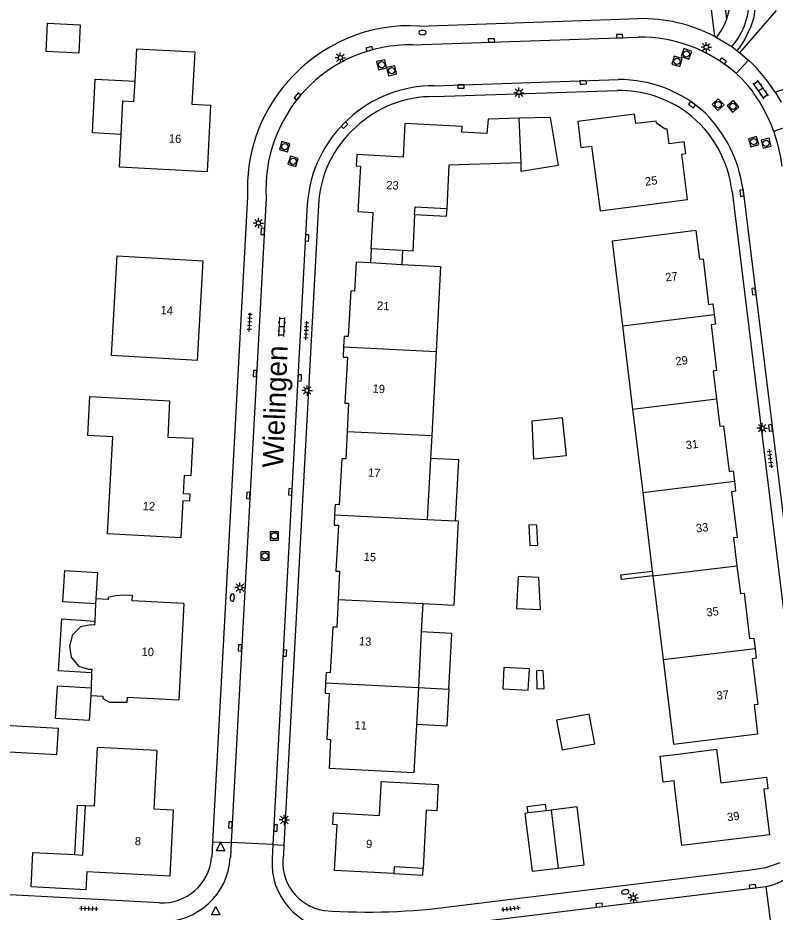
# Model space of a CAD drawing. Extents: x 131000 to 133013, y 393000 to 396501.
# Drawn here: x 131122.3 to 131213.2, y 395984.8 to 396092.1 of the extents above; entities that cross this region are included whole.
import ezdxf

# ---------------------------------------------------------------- set-up
doc = ezdxf.new("R2010")
doc.units = 0
for name, color, linetype in [('gg-anno-huisnummerreeks BGT', 7, 'Continuous'), ('gg-anno-openbare ruimte label', 7, 'Continuous'), ('gg-bbg-bijgebouw', 7, 'Continuous'), ('gg-bbg-gedigitaliseerde bebouwing', 7, 'Continuous'), ('gg-bbg-gedigitaliseerde bijgebouw', 7, 'Continuous'), ('gg-bbg-hoofdgebouw', 7, 'Continuous'), ('gg-bbg-luifel en loopbrug', 7, 'Continuous'), ('gg-bbg-tussenscheiding', 7, 'Continuous'), ('gg-knt-verharding', 7, 'Continuous'), ('gt-grn-groengrens', 7, 'Continuous'), ('gt-grn-vlakafsluiter', 7, 'Continuous'), ('gt-grn-weggrens', 7, 'Continuous'), ('gt-symb-brandkraan', 7, 'Continuous'), ('gt-symb-klinker verharding', 7, 'Continuous'), ('gt-symb-kolk', 7, 'Continuous'), ('gt-symb-lichtmast', 7, 'Continuous'), ('gt-symb-rioolschacht', 7, 'Continuous'), ('gt-symb-tegel verharding', 7, 'Continuous'), ('gt-symb-waterafsluiter', 7, 'Continuous')]:
    doc.layers.add(name, color=color, linetype=linetype)

# ---------------------------------------------------------------- blocks, each defined once
blk = doc.blocks.new('gt0-RS')
at = {"layer": 'gt-symb-rioolschacht'}
blk.add_lwpolyline([(-0.5, -0.5), (0.5, -0.5), (0.5, 0.5), (-0.5, 0.5)], close=True, dxfattribs=at)
blk.add_circle((0, 0), 0.375, dxfattribs=at)
blk = doc.blocks.new('gt0-KOLK')
at = {"layer": 'gt-symb-kolk'}
blk.add_lwpolyline([(0, 0), (0.37, 0), (0.37, 0.4), (-0.38, 0.4), (-0.38, 0), (0, 0)], dxfattribs=at)
blk = doc.blocks.new('gt0-KL1')
at = {"layer": 'gt-symb-klinker verharding'}
for p, q in [((-1.15, 0.3), (1.15, 0.3)), ((-1, -0.3), (-1, 0.3)), ((-0.5, 0.3), (-0.5, 0.45)), ((0, -0.3), (0, 0.3)), ((0.5, 0.3), (0.5, 0.45)), ((1, -0.3), (1, 0.3)), ((-1.15, -0.3), (1.15, -0.3)), ((-0.5, -0.45), (-0.5, -0.3)), ((0.5, -0.45), (0.5, -0.3))]:
    blk.add_line(p, q, dxfattribs=at)
blk = doc.blocks.new('gt0-LMAST')
at = {"layer": 'gt-symb-lichtmast'}
for p, q in [((-0.18, 0.17), (-0.45, 0.44)), ((-0.01, 0.25), (-0.01, 0.62)), ((0.17, 0.17), (0.44, 0.44)), ((-0.26, 0), (-0.63, 0)), ((-0.18, -0.18), (-0.45, -0.45)), ((-0.01, -0.25), (-0.01, -0.63)), ((0.44, -0.45), (0.17, -0.18)), ((0.24, 0), (0.62, 0))]:
    blk.add_line(p, q, dxfattribs=at)
blk.add_circle((-0.01, 0), 0.25, dxfattribs=at)
blk = doc.blocks.new('gt0-TEG1')
at = {"layer": 'gt-symb-tegel verharding'}
for p, q in [((-1.12, 0), (1.12, 0)), ((-0.9, -0.25), (-0.9, 0.25)), ((-0.45, -0.25), (-0.45, 0.25)), ((0, -0.25), (0, 0.25)), ((0.45, -0.25), (0.45, 0.25)), ((0.9, -0.25), (0.9, 0.25))]:
    blk.add_line(p, q, dxfattribs=at)
blk = doc.blocks.new('gt0-BR')
at = {"layer": 'gt-symb-brandkraan'}
for centre, radius, start, end in [((-0.24, 0), 0.206, 107.5669, 252.4331), ((0.6, -2.66), 3, 106.892, 107.5669), ((0, -0.69), 0.938, 73.108, 106.892), ((-0.6, -2.66), 3, 72.4331, 73.108), ((0.24, 0), 0.206, 287.567, 72.4331), ((0.6, 2.66), 3, 252.4331, 253.108), ((0, 0.69), 0.938, 253.108, 286.8921), ((-0.6, 2.66), 3, 286.8921, 287.567)]:
    blk.add_arc(centre, radius, start, end, dxfattribs=at)
blk = doc.blocks.new('gt0-WAFSL')
at = {"layer": 'gt-symb-waterafsluiter'}
for p, q in [((-0.5, -0.33), (0, 0.67)), ((0, 0.67), (0.5, -0.33)), ((0.5, -0.33), (-0.5, -0.33))]:
    blk.add_line(p, q, dxfattribs=at)

msp = doc.modelspace()

# ---------------------------------------------------------------- linework, layer by layer
at = {"layer": 'gg-bbg-bijgebouw'}
for p, q in [((131186.22, 396080.16), (131182.48, 396080.06)), ((131185.71, 395996.93), (131183.55, 395996.67)), ((131186.32, 395997.01), (131185.71, 395996.93))]:
    msp.add_line(p, q, dxfattribs=at)
for points in [[(131187.18, 395990.06), (131190.28, 395990.44), (131189.43, 395997.39), (131186.32, 395997.01)], [(131183.55, 395996.67), (131183.17, 395996.62), (131184.03, 395989.67), (131187.18, 395990.06)]]:
    msp.add_lwpolyline(points, dxfattribs=at)
at = {"layer": 'gg-bbg-gedigitaliseerde bebouwing'}
for p, q in [((131169.95, 396068.45), (131169.72, 396064.12)), ((131173.07, 396062.25), (131172.53, 396052.06)), ((131194.87, 396055.16), (131196.09, 396045.13)), ((131172.53, 396052.06), (131172, 396041.97)), ((131196.09, 396045.13), (131197.31, 396035.14)), ((131172, 396041.97), (131171.86, 396039.23)), ((131171.86, 396039.23), (131171.47, 396031.9)), ((131197.31, 396035.14), (131198.46, 396025.71)), ((131171.47, 396031.9), (131174.86, 396031.72)), ((131198.46, 396025.71), (131198.54, 396025.12)), ((131198.54, 396025.12), (131199.76, 396015.08)), ((131131.67, 396021.79), (131131.57, 396019.71)), ((131131.7, 396022.36), (131131.67, 396021.79)), ((131170.93, 396021.8), (131170.75, 396018.41)), ((131170.75, 396018.41), (131170.4, 396011.71)), ((131131.2, 396013.48), (131131.13, 396011.69)), ((131131.13, 396011.69), (131131.1, 396010.77)), ((131170.4, 396011.71), (131170.17, 396007.3)), ((131170.17, 396007.3), (131169.86, 396001.48)), ((131169.86, 396001.48), (131159.69, 396002.01))]:
    msp.add_line(p, q, dxfattribs=at)
for points in [[(131136.4, 396084.51), (131136.6, 396088.4), (131143.56, 396088.03)], [(131134.74, 396078.13), (131134.95, 396082.16), (131136.27, 396082.09), (131136.4, 396084.51)], [(131145.04, 396073.65), (131134.53, 396074.2), (131134.74, 396078.13)], [(131189.9, 396076.55), (131191.17, 396076.7), (131192.19, 396068.96), (131202.67, 396070.29)], [(131182.72, 396074.72), (131174.07, 396074.44), (131173.8, 396069.24)], [(131169.95, 396068.45), (131170, 396069.44), (131173.8, 396069.24)], [(131203.69, 396066.6), (131193.63, 396065.32), (131194.87, 396055.16)], [(131143.9, 396051), (131133.58, 396051.59), (131134.24, 396063.54), (131144.59, 396062.96)], [(131133.11, 396030.17), (131133.75, 396041.82), (131130.76, 396041.98), (131131, 396046.65), (131140.55, 396046.16)], [(131170.93, 396021.8), (131174.68, 396021.61), (131175.21, 396031.7), (131174.86, 396031.72)], [(131142.27, 396021.82), (131136.06, 396022.13), (131136.09, 396022.77), (131135.07, 396022.82), (131134.07, 396022.73), (131133.19, 396022.55), (131133.16, 396022.29), (131131.7, 396022.36)], [(131131.57, 396019.71), (131131.54, 396019.22), (131131.12, 396019.26), (131129.88, 396019.01), (131128.92, 396018.04), (131128.54, 396016.71), (131128.76, 396015.35), (131129.63, 396014.3), (131130.83, 396013.91), (131131.21, 396013.92), (131131.2, 396013.48)], [(131199.76, 396015.08), (131201, 396004.92), (131211.09, 396006.18)], [(131131.1, 396010.77), (131132.54, 396010.68), (131132.53, 396010.4), (131133.32, 396009.95), (131135.45, 396009.95), (131135.48, 396010.57), (131141.67, 396010.25)], [(131130.45, 395997.57), (131131.53, 395997.52), (131131.9, 396004.53)], [(131129.17, 395991.67), (131130.14, 395991.61), (131130.45, 395997.57)], [(131130.63, 395989.59), (131130.51, 395987.45), (131123.94, 395987.8), (131124.16, 395991.93), (131129.17, 395991.67)], [(131170.96, 395990.02), (131167.49, 395990.2), (131167.45, 395989.39)]]:
    msp.add_lwpolyline(points, dxfattribs=at)
at = {"layer": 'gg-bbg-gedigitaliseerde bijgebouw'}
for points in [[(131125.74, 396088.06), (131125.9, 396091.47), (131129.82, 396091.28), (131129.65, 396087.87), (131125.74, 396088.06)], [(131186.22, 396080.16), (131187.15, 396074.39), (131182.74, 396073.69), (131182.72, 396074.72)], [(131184.06, 396043.72), (131187.64, 396044.14), (131188.14, 396039.54), (131184.26, 396039.12), (131184.06, 396043.72)], [(131182.18, 396021.21), (131185.06, 396021.09), (131184.83, 396024.93), (131182.35, 396025.04), (131182.18, 396021.21)], [(131180.66, 396014.13), (131180.53, 396011.55), (131183.57, 396011.39), (131183.71, 396013.97), (131180.66, 396014.13)], [(131186.96, 396007.8), (131187.64, 396004.24), (131191.55, 396004.98), (131190.87, 396008.54), (131186.96, 396007.8)], [(131127.21, 396006.82), (131116.42, 396007.4), (131116.25, 396004.28), (131127.04, 396003.7), (131127.21, 396006.82)]]:
    msp.add_lwpolyline(points, dxfattribs=at)
at = {"layer": 'gg-bbg-hoofdgebouw'}
for p, q in [((131182.48, 396080.06), (131178.75, 396079.96)), ((131168.5, 396064.18), (131164.73, 396064.38)), ((131169.72, 396064.12), (131168.5, 396064.18)), ((131143.9, 396051), (131144.59, 396062.96)), ((131162.94, 396062.83), (131164.64, 396062.73)), ((131164.64, 396062.73), (131168.41, 396062.52)), ((131168.41, 396062.52), (131173.07, 396062.25)), ((131141.9, 396029.69), (131133.11, 396030.17)), ((131142.27, 396021.82), (131141.67, 396010.25)), ((131139.01, 396004.15), (131131.9, 396004.53))]:
    msp.add_line(p, q, dxfattribs=at)
for points in [[(131143.56, 396088.03), (131143.23, 396081.74), (131145.46, 396081.62), (131145.04, 396073.65)], [(131178.75, 396079.96), (131178.61, 396078.24), (131175.59, 396078.4), (131175.63, 396079.08), (131168.78, 396079.45)], [(131202.67, 396070.29), (131201.99, 396075.77), (131202.47, 396075.84), (131202.3, 396077.22), (131200.47, 396077), (131200.26, 396078.79), (131199.99, 396078.75), (131198.97, 396079.47), (131198.93, 396079.73), (131196.47, 396079.45), (131196.31, 396080.54), (131189.51, 396079.69), (131189.9, 396076.55)], [(131168.78, 396079.45), (131168.56, 396075.41), (131163.03, 396075.71), (131162.95, 396074.34), (131163.44, 396074.32), (131163.15, 396068.81)], [(131164.73, 396064.38), (131164.96, 396068.72), (131163.15, 396068.81)], [(131203.69, 396066.6), (131204.12, 396063.14), (131204.57, 396063.19), (131205.22, 396057.7), (131205.73, 396057.77), (131205.88, 396056.52)], [(131162.94, 396062.83), (131162.74, 396059.32), (131162.31, 396059.34), (131161.99, 396053.85), (131161.49, 396053.87), (131161.43, 396052.61)], [(131205.88, 396056.52), (131206.03, 396055.33), (131205.54, 396055.27), (131206.18, 396049.79), (131205.76, 396049.72), (131206.16, 396046.39)], [(131161.43, 396052.61), (131161.38, 396051.4), (131161.89, 396051.39), (131161.58, 396045.88), (131162.03, 396045.85), (131161.85, 396042.47)], [(131206.16, 396046.39), (131206.56, 396043.08), (131207, 396043.14), (131207.69, 396037.67), (131208.17, 396037.73), (131208.32, 396036.49)], [(131140.55, 396046.16), (131140.33, 396041.79), (131143.32, 396041.64), (131143.09, 396037.15), (131142.29, 396037.19), (131142.18, 396035.03), (131142.98, 396034.99), (131142.93, 396034.1), (131142.15, 396034.13), (131141.9, 396029.69)], [(131161.85, 396042.47), (131161.68, 396039.16), (131161.23, 396039.17), (131160.91, 396033.66), (131160.41, 396033.69), (131160.35, 396032.46)], [(131208.32, 396036.49), (131208.46, 396035.28), (131207.98, 396035.22), (131208.65, 396029.74), (131208.2, 396029.68), (131208.62, 396026.34)], [(131160.35, 396032.46), (131160.29, 396031.23), (131160.81, 396031.22), (131160.51, 396025.7), (131160.95, 396025.68), (131160.78, 396022.3)], [(131208.62, 396026.34), (131209.03, 396023.03), (131209.47, 396023.07), (131210.14, 396017.62), (131210.64, 396017.67), (131210.8, 396016.42)], [(131160.78, 396022.3), (131160.61, 396018.99), (131160.15, 396018.99), (131159.83, 396013.49), (131159.33, 396013.51), (131159.27, 396012.27)], [(131210.8, 396016.42), (131210.94, 396015.24), (131210.46, 396015.16), (131211.11, 396009.69), (131210.67, 396009.63), (131211.09, 396006.18)], [(131159.27, 396012.27), (131159.22, 396011.06), (131159.71, 396011.02), (131159.42, 396005.53), (131159.87, 396005.5), (131159.69, 396002.01)], [(131139.01, 396004.15), (131138.65, 395997.18), (131140.97, 395997.06), (131140.57, 395989.07), (131130.63, 395989.59)], [(131201.13, 396000), (131201.07, 396000.52), (131199.77, 396000.36), (131199.4, 396003.49), (131201.23, 396003.67), (131206.18, 396004.31), (131206.7, 396000.3), (131212.18, 396000.96), (131212.29, 396000), (131212.33, 395999.58), (131211.83, 395999.52), (131212.52, 395994.05), (131202, 395992.78), (131201.13, 396000)], [(131165.92, 396000), (131165.94, 396000.43), (131172.77, 396000.1), (131172.61, 395996.94), (131171.32, 395997.01), (131170.96, 395990.02)], [(131167.45, 395989.39), (131160.33, 395989.75), (131160.64, 395995.26), (131160.12, 395995.29), (131160.2, 395996.67), (131165.74, 395996.36), (131165.92, 396000)]]:
    msp.add_lwpolyline(points, dxfattribs=at)
at = {"layer": 'gg-bbg-luifel en loopbrug'}
for p, q in [((131164.73, 396064.38), (131164.64, 396062.73)), ((131168.5, 396064.18), (131168.41, 396062.52)), ((131170.4, 396011.71), (131174.07, 396011.52))]:
    msp.add_line(p, q, dxfattribs=at)
for points in [[(131134.74, 396078.13), (131131.29, 396078.31), (131131.63, 396084.76), (131136.4, 396084.51)], [(131173.8, 396069.24), (131173.75, 396068.25), (131169.95, 396068.45)], [(131174.86, 396031.72), (131175.24, 396039.05), (131171.86, 396039.23)], [(131184.61, 396031.21), (131183.65, 396031.26), (131183.76, 396028.79), (131184.72, 396028.83), (131184.61, 396031.21)], [(131131.67, 396021.79), (131127.75, 396022.03), (131127.99, 396025.76), (131131.9, 396025.52), (131131.7, 396022.36)], [(131198.54, 396025.12), (131194.77, 396024.68), (131194.7, 396025.27), (131198.46, 396025.71)], [(131131.2, 396013.48), (131127.23, 396013.73), (131127.62, 396019.96), (131131.57, 396019.71)], [(131174.07, 396011.52), (131174.42, 396018.21), (131170.75, 396018.41)], [(131185.38, 396013.75), (131184.58, 396013.73), (131184.62, 396011.58), (131185.48, 396011.6), (131185.38, 396013.75)], [(131131.1, 396010.77), (131130.91, 396007.76), (131126.88, 396008.01), (131127.12, 396011.94), (131131.13, 396011.69)], [(131174.07, 396011.52), (131173.83, 396007.1), (131170.17, 396007.3)], [(131129.17, 395991.67), (131129.49, 395997.62), (131130.45, 395997.57)], [(131183.55, 395996.67), (131183.46, 395997.46), (131185.62, 395997.73), (131185.71, 395996.93)], [(131167.45, 395989.39), (131170.92, 395989.22), (131170.96, 395990.02)]]:
    msp.add_lwpolyline(points, dxfattribs=at)
at = {"layer": 'gg-bbg-tussenscheiding'}
for p, q in [((131182.72, 396074.72), (131182.48, 396080.06)), ((131194.87, 396055.16), (131205.88, 396056.52)), ((131161.43, 396052.61), (131172.53, 396052.06)), ((131196.09, 396045.13), (131206.16, 396046.39)), ((131161.85, 396042.47), (131172, 396041.97)), ((131197.31, 396035.14), (131208.32, 396036.49)), ((131160.35, 396032.46), (131171.47, 396031.9)), ((131198.54, 396025.12), (131208.62, 396026.34)), ((131160.78, 396022.3), (131170.93, 396021.8)), ((131199.76, 396015.08), (131210.8, 396016.42)), ((131159.27, 396012.27), (131170.4, 396011.71)), ((131186.32, 395997.01), (131187.18, 395990.06))]:
    msp.add_line(p, q, dxfattribs=at)
at = {"layer": 'gg-knt-verharding'}
for p, q in [((131208.96, 396087.92), (131213.36, 396093.01)), ((131170.55, 396091.13), (131196.79, 396092.02)), ((131169.71, 396088.87), (131196.78, 396089.79)), ((131205.92, 396089.9), (131206.16, 396089.77)), ((131206.16, 396089.77), (131208.02, 396088.67)), ((131213.19, 396083.18), (131231.14, 396089.57)), ((131208.02, 396088.67), (131208.6, 396088.2)), ((131208.6, 396088.2), (131208.96, 396087.92)), ((131210.02, 396087.02), (131208.52, 396085.43)), ((131208.96, 396087.92), (131210.02, 396087.02)), ((131172.28, 396083.96), (131194.41, 396084.71)), ((131172.32, 396082.66), (131194.24, 396083.39)), ((131213.19, 396083.18), (131213.94, 396082)), ((131213.02, 396078.5), (131215.19, 396079.22)), ((131209.33, 396071.65), (131218.49, 395996.89)), ((131149.91, 396070.61), (131145.7, 395993.22)), ((131152.13, 396070.51), (131147.94, 395993.11)), ((131157.07, 396069.73), (131152.95, 395992.88)), ((131158.41, 396069.62), (131154.26, 395992.82)), ((131145.7, 395993.22), (131145.6, 395991.31)), ((131147.94, 395993.11), (131147.84, 395991.31)), ((131152.95, 395992.88), (131147.94, 395993.11)), ((131152.95, 395992.88), (131152.86, 395991.16)), ((131154.26, 395992.82), (131154.2, 395991.64)), ((131139.35, 395985.86), (131114.36, 395987.21)), ((131174.89, 395983.27), (131212.1, 395987.83)), ((131212.1, 395987.83), (131212.15, 395987.84)), ((131212.1, 395987.83), (131212.74, 395982.86))]:
    msp.add_line(p, q, dxfattribs=at)
for points in [[(131209.94, 396084), (131209.27, 396084.72), (131208.52, 396085.43)], [(131208.04, 396071.25), (131217.14, 395997.18), (131217.17, 395996.71)], [(131174.71, 395985.47), (131210.29, 395989.85), (131212.08, 395990.13), (131213.79, 395990.72)]]:
    msp.add_lwpolyline(points, dxfattribs=at)
for centre, radius, start, end in [((131200.12, 396094.61), 7.74, 340.1306, 6.3678), ((131201.33, 396094.34), 8.77, 319.6824, 3.236), ((131197.27, 396073.36), 18.66, 62.3574, 91.461), ((131200.13, 396094.6), 7.73, 321.2997, 340.1647), ((131169.39, 396071.77), 19.4, 86.5825, 139.338), ((131197.07, 396072.58), 17.21, 48.2843, 90.9687), ((131169.32, 396071.77), 17.1, 88.7063, 137.2209), ((131197.88, 396073.75), 17.98, 31.6201, 47.5586), ((131169.18, 396071.67), 19.3, 138.7095, 183.162), ((131172.2, 396068.98), 14.98, 89.6779, 132.6326), ((131194.46, 396069.38), 15.33, 47.2028, 90.1609), ((131194.73, 396071.85), 19.47, 19.9759, 38.6238), ((131169.48, 396071.53), 17.38, 137.0046, 183.3797), ((131194.48, 396069.57), 13.82, 53.6908, 90.977), ((131172.11, 396069.24), 13.42, 89.1197, 133.3331), ((131194.2, 396069.64), 13.93, 6.6296, 52.608), ((131193.24, 396069.26), 16.26, 8.4566, 44.3565), ((131172.14, 396068.77), 15.1, 131.9098, 176.3339), ((131171.73, 396069.01), 13.34, 131.4612, 177.3601), ((131194.69, 396071.85), 19.51, 7.2328, 19.9454), ((131210.29, 395995.89), 8.26, 283.0418, 6.9564), ((131159.97, 395990.73), 5.84, 171.042, 261.1228), ((131139.61, 395991.87), 6.01, 267.4862, 354.6802), ((131139.7, 395991.79), 8.15, 268.5229, 356.5936), ((131160.89, 395990.63), 8.05, 176.2311, 265.5681), ((131164.43, 396060.57), 75.8, 265.941, 277.7878)]:
    msp.add_arc(centre, radius, start, end, dxfattribs=at)
at = {"layer": 'gt-grn-groengrens'}
for points in [[(131204.25, 396148.57), (131210.78, 396095.42), (131210.8, 396093.62), (131210.65, 396092.14), (131210.28, 396091.09), (131209.51, 396089.46), (131208.87, 396088.51), (131208.6, 396088.2)], [(131207.4, 396091.98), (131203.21, 396125.39), (131204.17, 396125.51)]]:
    msp.add_lwpolyline(points, dxfattribs=at)
at = {"layer": 'gt-grn-vlakafsluiter'}
msp.add_lwpolyline([(131203.12, 396114.14), (131203.06, 396112.94), (131205.92, 396089.9)], dxfattribs=at)
at = {"layer": 'gt-grn-weggrens'}
for p, q in [((131145.7, 395993.22), (131147.94, 395993.11)), ((131152.95, 395992.88), (131154.26, 395992.82))]:
    msp.add_line(p, q, dxfattribs=at)

# ---------------------------------------------------------------- block references
at = {"layer": 'gt-symb-brandkraan'}
msp.add_blockref('gt0-BR', (131170.88, 396090.34), dxfattribs=at)
for p, rotation in [((131148.07, 396022.52), 87.30638896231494), ((131195.21, 395987.19), 7.068140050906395)]:
    msp.add_blockref('gt0-BR', p, dxfattribs=dict(at, rotation=rotation))
at = {"layer": 'gt-symb-klinker verharding'}
for p, rotation in [((131211.48, 396083.51), 124.73862528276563), ((131154.01, 396055.02), 86.9059419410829)]:
    msp.add_blockref('gt0-KL1', p, dxfattribs=dict(at, rotation=rotation))
at = {"layer": 'gt-symb-kolk'}
for p, rotation in [((131179.18, 396089.19), 1.9492541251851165), ((131194.54, 396089.72), 1.9492541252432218), ((131164.58, 396088.2), 15.843082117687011), ((131206.83, 396086.76), -35.39110751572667), ((131175.52, 396083.67), 1.9492541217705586), ((131190.18, 396084.17), 1.9492541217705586), ((131156.04, 396082.56), 49.98904227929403), ((131203.12, 396081.53), -35.26443024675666), ((131161.69, 396079.1), 45), ((131209.39, 396071.11), 97.0681400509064), ((131151.92, 396066.47), 86.90594194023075), ((131157.25, 396065.69), 86.9059419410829), ((131210.44, 396059.24), -82.93185994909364), ((131150.99, 396049.41), 86.9059419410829), ((131156.36, 396048.89), 86.9059419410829), ((131212.45, 396042.85), -82.35613021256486), ((131155.23, 396035.21), 86.9059419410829), ((131150.18, 396034.77), 86.9059419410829), ((131149.19, 396016.47), 86.90594194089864), ((131154.59, 396015.86), 86.9059419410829), ((131148.05, 395995.23), 86.9059419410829), ((131153.46, 395994.86), 86.9059419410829), ((131210.51, 395987.64), 7.068140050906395), ((131192.12, 395985.39), 7.068140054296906)]:
    msp.add_blockref('gt0-KOLK', p, dxfattribs=dict(at, rotation=rotation))
at = {"layer": 'gt-symb-lichtmast'}
for p in [(131204.94, 396088.59), (131161.04, 396087.33), (131182.47, 396083.13), (131151.21, 396067.48), (131157.06, 396047.38), (131211.65, 396042.85), (131149, 396023.72), (131154.32, 395995.83), (131196.2, 395986.48)]:
    msp.add_blockref('gt0-LMAST', p, dxfattribs=at)
at = {"layer": 'gt-symb-rioolschacht'}
for p, rotation in [((131202.55, 396087.78), -19.141373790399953), ((131165.99, 396086.48), 12.88297947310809), ((131201.42, 396086.9), -17.22069937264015), ((131167.18, 396085.77), 12.479071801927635), ((131206.36, 396081.68), -46.539402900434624), ((131208.14, 396081.48), -49.74681473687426), ((131210.62, 396077.24), 16.98473253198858), ((131212.11, 396077.06), 103.93901436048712), ((131154.37, 396076.64), -16.677293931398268), ((131155.37, 396074.9), -16.732160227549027)]:
    msp.add_blockref('gt0-RS', p, dxfattribs=dict(at, rotation=rotation))
for p in [(131153.13, 396029.93), (131152, 396027.5)]:
    msp.add_blockref('gt0-RS', p, dxfattribs=at)
at = {"layer": 'gt-symb-tegel verharding'}
for p, rotation in [((131150.17, 396055.6), 86.905941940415), ((131156.96, 396054.58), 86.9059419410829), ((131212.61, 396039.21), -82.99574075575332), ((131130.87, 395985.19), -2.006538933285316), ((131181.48, 395985.18), 6.947410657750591)]:
    msp.add_blockref('gt0-TEG1', p, dxfattribs=dict(at, rotation=rotation))
at = {"layer": 'gt-symb-waterafsluiter'}
for p in [(131146.67, 395992.47), (131146.08, 395984.76)]:
    msp.add_blockref('gt0-WAFSL', p, dxfattribs=at)

# ---------------------------------------------------------------- texts
at = {"layer": 'gg-anno-huisnummerreeks BGT'}
for s, rotation, p in [('16', 357, (131140.44, 396077.15)), ('25', 7.1, (131197.65, 396071.96)), ('23', 357, (131166.52, 396071.56)), ('27', 6.8, (131200.08, 396060.46)), ('21', 356.7, (131165.41, 396057.09)), ('14', 356.7, (131139.44, 396056.56)), ('29', 6.7, (131201.3, 396050.38)), ('19', 356.8, (131164.88, 396047.13)), ('31', 7.2, (131202.54, 396040.31)), ('17', 356.7, (131164.34, 396037.05)), ('12', 356.8, (131137.3, 396033.03)), ('33', 6.9, (131203.76, 396030.33)), ('15', 356.9, (131163.81, 396026.94)), ('35', 7, (131205.01, 396020.24)), ('13', 356.7, (131163.25, 396016.81)), ('10', 357, (131137.16, 396015.55)), ('37', 6.8, (131206.23, 396010.24)), ('11', 357, (131162.71, 396006.74)), ('39', 7.2, (131207.5, 395995.67)), ('8', 357.1, (131136.36, 395992.81)), ('9', 356.8, (131164.1, 395992.47))]:
    msp.add_text(s, height=1, rotation=rotation, dxfattribs=at).set_placement(p)
at = {"layer": 'gg-anno-openbare ruimte label'}
msp.add_text('Wielingen', height=2.5, rotation=87.9, dxfattribs=at).set_placement((131154.18, 396038.07))

doc.saveas('drawing.dxf')
